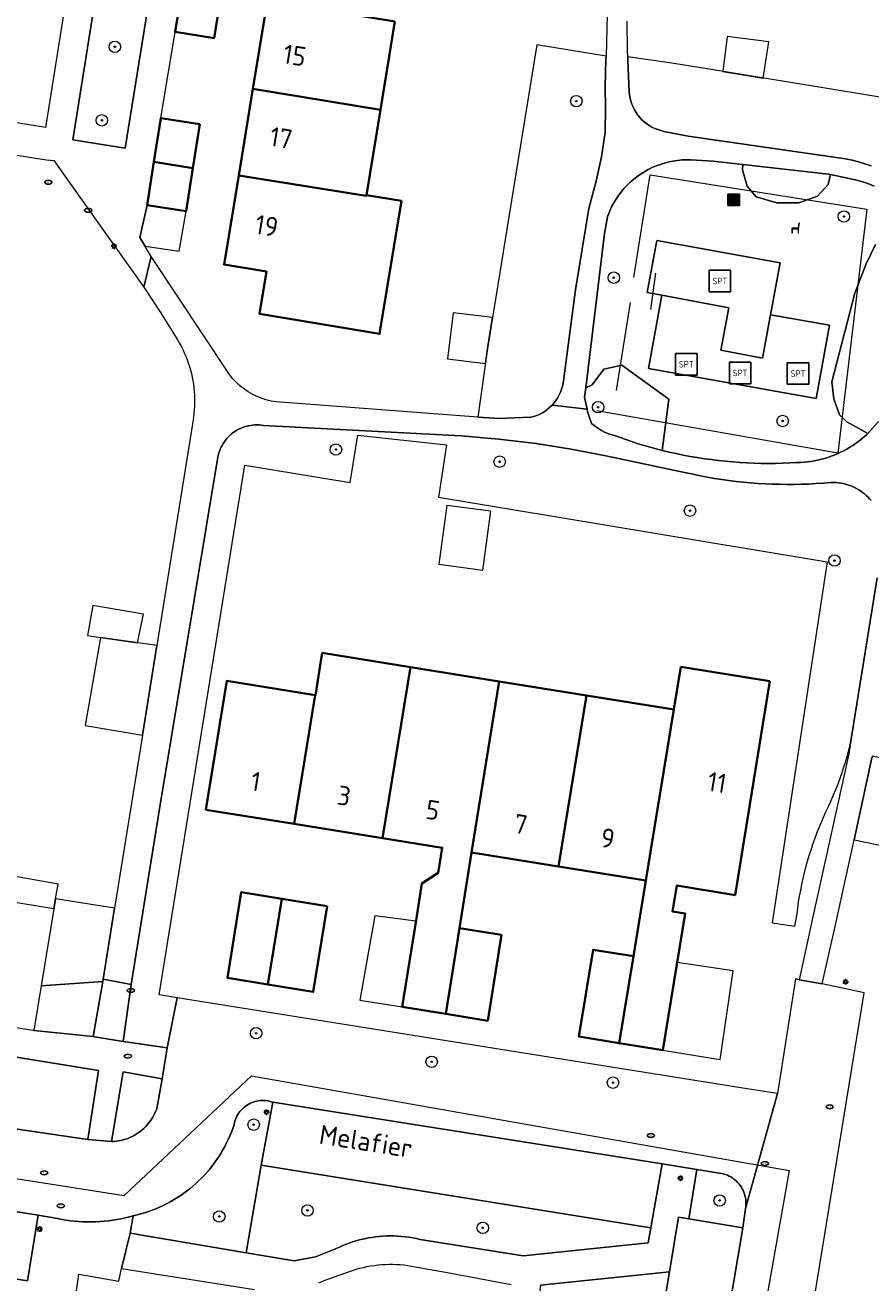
# Model space of a CAD drawing. Header units: metres. Extents: x 152610 to 160096, y 456114 to 462495.
# Tile 578 of 656: x 158559 to 158618, y 460645 to 460733. Entities that reach past the tile are written whole.
import ezdxf
from ezdxf.enums import TextEntityAlignment as Align

# ---------------------------------------------------------------- set-up
doc = ezdxf.new("R2010")
doc.units = ezdxf.units.M
doc.header["$LTSCALE"] = 0.5
doc.layers.get('0').update_dxf_attribs({"linetype": 'CONTINUOUS'})
for name, color, linetype, lineweight in [('B-PV-GR-BEPLANTING_CULTUUR_BOSPLANTSOEN-GV', 251, 'CONTINUOUS', 18), ('B-PV-GR-BEPLANTING_CULTUUR_HEESTERS-GV', 251, 'CONTINUOUS', 18), ('B-PV-GR-BEPLANTING_CULTUUR_ROOS-GV', 251, 'CONTINUOUS', 18), ('B-PV-GR-BOOM-S', 251, 'CONTINUOUS', 25), ('B-PV-IE-MEUBILAIR-S', 251, 'CONTINUOUS', 25), ('B-PV-IE-MEUBILAIR_WEGMEUBILAIR-S', 251, 'CONTINUOUS', 25), ('B-PV-IE-MEUBILAIR_WEGMEUBILAIR_AFVALBAK-S', 251, 'CONTINUOUS', 25), ('B-PV-IE-TERREINAFSCHEIDING_KUNSTMATIG_HEKWERK-G', 251, 'IE-TERREINAFSCHEIDING_KUNSTMATIG-SO', 18), ('B-PV-KW-KUNSTWERK_DUIKER-G', 251, 'CONTINUOUS', 18), ('B-PV-OG-BEBOUWING-GV', 6, 'CONTINUOUS', 35), ('B-PV-OG-BEBOUWING-T18', 1, 'CONTINUOUS', 18), ('B-PV-OG-BEBOUWING_OVERBOUWING-GV', 251, 'CONTINUOUS', 18), ('B-PV-OG-BEBOUWING_SCHUUR-GV', 251, 'CONTINUOUS', 18), ('B-PV-OG-TERREIN_BEGROEID-GV', 251, 'CONTINUOUS', 18), ('B-PV-OG-TOPOGRAFIE-T18', 1, 'CONTINUOUS', 18), ('B-PV-VH-GESLOTENVERHARDING_KUNSTSTOF-GV', 251, 'CONTINUOUS', 18), ('B-PV-VH-HALFVERHARDING_GRAVEL-GV', 251, 'CONTINUOUS', 18), ('B-PV-VH-OPENVERHARDING_BETONSTRAATSTEEN-GV', 251, 'CONTINUOUS', 18), ('B-PV-VH-OPENVERHARDING_STRAATBAKSTEEN-GV', 251, 'CONTINUOUS', 18), ('B-PV-VH-OPENVERHARDING_TEGEL-GV', 251, 'CONTINUOUS', 18)]:
    doc.layers.add(name, color=color, linetype=linetype, lineweight=lineweight)
doc.styles.add('NLCS-ISO', font='NLCS-ISO.ttf')
doc.styles.add('NLCS-ISO-M750-T18', font='NLCS-ISO.ttf', dxfattribs={"height": 1.35})
doc.linetypes.add('IE-TERREINAFSCHEIDING_KUNSTMATIG-SO', pattern='A,4,[82,NLCS.SHX,S=0.75,R=90,X=0,Y=0],4,-2', length=10)

# ---------------------------------------------------------------- blocks, each defined once
blk = doc.blocks.new('SIE-WEG_AFVALBAK-SO')
h = blk.add_hatch(color=256)
h.dxf.hatch_style = 1
h.paths.add_polyline_path([(-1.5, -1.5), (1.5, -1.5), (1.5, 1.5), (-1.5, 1.5)])
for points in [[(-2, -2), (2, -2), (2, 2), (-2, 2)], [(-1.5, -1.5), (1.5, -1.5), (1.5, 1.5), (-1.5, 1.5)]]:
    blk.add_lwpolyline(points, close=True)
blk = doc.blocks.new('SIE-MEUBILAIR_PAAL_LICHTMAST-SO')
for points in [[(-0.62, 0), (-1, 0)], [(-0.71, 0.71), (-0.44, 0.44)], [(0, 1), (0, 0.62)], [(0.44, 0.44), (0.71, 0.71)], [(1, 0), (0.62, 0)], [(-0.71, -0.71), (-0.44, -0.44)], [(0, -0.62), (0, -1)], [(0.44, -0.44), (0.71, -0.71)]]:
    blk.add_lwpolyline(points)
blk.add_circle((0, 0), 0.5)
blk = doc.blocks.new('SIE-MEUBILAIR_PUT_RIOOLPUT-SO')
blk.add_ellipse((0, 0), major_axis=(1.25, 0), ratio=0.54)
at = {"style": 'NLCS-ISO'}
blk.add_text('ri', height=0.75, dxfattribs=at).set_placement((-0.04, 0.07), align=Align.MIDDLE_CENTER)
blk = doc.blocks.new('SIE-WEG_SPEELTOESTEL-SO')
at = {"flags": 128}
blk.add_lwpolyline([(-3.75, -3.75), (3.75, -3.75), (3.75, 3.75), (-3.75, 3.75)], close=True, dxfattribs=at)
at = {"style": 'NLCS-ISO'}
blk.add_text('SPT', height=2.25, dxfattribs=at).set_placement((0, 0), align=Align.MIDDLE_CENTER)
blk = doc.blocks.new('SIE-WEG_ZITBANK-SO')
at = {"color": 0, "linetype": 'ByBlock', "lineweight": 18}
blk.add_lwpolyline([(-0.91, -1.63), (-0.91, -0.2), (1.09, -0.2), (1.09, -1.63), (1.29, -1.63), (1.29, -0.21), (1.54, 1.78), (1.33, 1.78), (1.11, 0), (-1.11, 0), (-1.11, -1.63)], close=True, dxfattribs=at)
blk = doc.blocks.new('SGR-BOOM_GBKN-SO')
at = {"linetype": 'ByBlock', "lineweight": 18}
h = blk.add_hatch(color=0, dxfattribs=at)
h.dxf.hatch_style = 1
edge = h.paths.add_edge_path()
edge.add_arc((0, 0), 0.25, 0, 360)
at = {"color": 0, "linetype": 'ByBlock', "lineweight": 18}
for radius in [2, 0.25]:
    blk.add_circle((0, 0), radius, dxfattribs=at)
at = {"color": 0, "linetype": 'ByBlock', "lineweight": 18, "style": 'NLCS-ISO'}
blk.add_attdef('SOORT', (2.5, 0), '', height=1.5, dxfattribs=at)

msp = doc.modelspace()

# ---------------------------------------------------------------- linework, layer by layer
at = {"layer": 'B-PV-GR-BEPLANTING_CULTUUR_BOSPLANTSOEN-GV', "flags": 128}
for points in [[(158599.241, 460731.162), (158594.417, 460731.957), (158592.32, 460719.079), (158591.829, 460716.063), (158590.962, 460710.741), (158590.293, 460705.956), (158591.77, 460705.844), (158593.994, 460705.946), (158594.203, 460706.002), (158594.409, 460706.073), (158594.608, 460706.159), (158594.8, 460706.259), (158594.985, 460706.374), (158595.16, 460706.501), (158595.326, 460706.641), (158595.481, 460706.793), (158595.624, 460706.956), (158595.755, 460707.13), (158595.873, 460707.312), (158595.977, 460707.502), (158596.067, 460707.7), (158596.142, 460707.904), (158596.202, 460708.112), (158596.247, 460708.325), (158596.27, 460708.492), (158597.117, 460714.848), (158598.049, 460720.522), (158598.56, 460722.434), (158598.932, 460724.145), (158599.183, 460725.855), (158599.214, 460727.503), (158599.172, 460729.067), (158599.235, 460730.927)], [(158614.778, 460722.921), (158608.794, 460723.604), (158608.764, 460723.224), (158609.095, 460722.099), (158609.726, 460721.338), (158611.176, 460720.926), (158612.712, 460720.928), (158614.007, 460721.39), (158614.763, 460722.199), (158614.908, 460722.894)], [(158603.615, 460707.208), (158600.344, 460709.58), (158599.085, 460709.307), (158598.263, 460708.209), (158597.823, 460707.987), (158597.744, 460707.345), (158597.915, 460706.515), (158597.951, 460706.341), (158598.237, 460705.507), (158598.499, 460705.299), (158598.64, 460705.198), (158598.785, 460705.103), (158598.935, 460705.014), (158599.088, 460704.933), (158599.245, 460704.859), (158599.405, 460704.793), (158599.568, 460704.734), (158599.734, 460704.682), (158599.825, 460704.657), (158601.483, 460704.094), (158603.17, 460703.625)], [(158567.867, 460689.982), (158563.931, 460690.552), (158562.873, 460684.395), (158566.862, 460683.728)], [(158564.918, 460671.633), (158560.796, 460672.283), (158559.802, 460666.214), (158564.093, 460666.514), (158564.121, 460666.678)], [(158602.358, 460649.31), (158575.162, 460653.681), (158574.118, 460647.567), (158577.462, 460647.002), (158578.943, 460647.288), (158580.351, 460647.829), (158580.396, 460647.852), (158580.632, 460647.964), (158580.871, 460648.069), (158581.114, 460648.167), (158581.359, 460648.258), (158581.607, 460648.341), (158581.858, 460648.416), (158582.11, 460648.483), (158582.365, 460648.543), (158582.621, 460648.595), (158582.879, 460648.639), (158583.138, 460648.676), (158583.398, 460648.704), (158583.659, 460648.724), (158583.92, 460648.737), (158584.181, 460648.741), (158584.443, 460648.737), (158584.704, 460648.726), (158584.965, 460648.706), (158585.225, 460648.678), (158585.484, 460648.643), (158585.742, 460648.599), (158585.998, 460648.548), (158586.253, 460648.489), (158593.458, 460647.351), (158602.192, 460648.254)], [(158600.42, 460627.036), (158603.67, 460646.228), (158594.659, 460645.301), (158594.006, 460640.58), (158594.529, 460640.535), (158595.238, 460640.266), (158595.647, 460639.404), (158596.183, 460637.377), (158596.348, 460634.607), (158596.139, 460631.287), (158595.58, 460628.749), (158594.924, 460626.417), (158597.247, 460626.021), (158597.493, 460627.512)]]:
    msp.add_lwpolyline(points, close=True, dxfattribs=at)
for points in [[(158619.074, 460728.182), (158606.452, 460730.259), (158603.986, 460730.665), (158600.762, 460731.135), (158600.77, 460730.879), (158600.865, 460728.679), (158600.886, 460728.461), (158600.923, 460728.245), (158600.975, 460728.033), (158601.043, 460727.825), (158601.126, 460727.622), (158601.223, 460727.426), (158601.334, 460727.238), (158601.459, 460727.058), (158601.597, 460726.888), (158601.747, 460726.729), (158601.907, 460726.581), (158602.079, 460726.445), (158602.26, 460726.322), (158602.449, 460726.212), (158602.646, 460726.117), (158602.849, 460726.036), (158603.058, 460725.97), (158603.272, 460725.919), (158604.984, 460725.587), (158615.967, 460724.004), (158616.421, 460723.902), (158616.871, 460723.785), (158617.317, 460723.653), (158617.758, 460723.505)], [(158618.06, 460718.007), (158617.415, 460716.657), (158616.616, 460714.603), (158615.006, 460708.423), (158615.142, 460707.22), (158615.551, 460706.115), (158616.057, 460705.616), (158617.524, 460704.816), (158618.27, 460705.652)], [(158617.755, 460700.117), (158617.648, 460700.243), (158617.534, 460700.363), (158617.414, 460700.478), (158617.289, 460700.587), (158617.159, 460700.69), (158617.025, 460700.787), (158616.885, 460700.877), (158616.742, 460700.96), (158616.594, 460701.036), (158616.443, 460701.106), (158616.289, 460701.167), (158616.133, 460701.221), (158615.973, 460701.268), (158615.812, 460701.306), (158615.649, 460701.337), (158615.485, 460701.361), (158615.319, 460701.376), (158615.154, 460701.383), (158614.988, 460701.382), (158614.937, 460701.38), (158614.902, 460701.377), (158614.397, 460701.335), (158613.891, 460701.302), (158613.385, 460701.277), (158612.879, 460701.259), (158612.372, 460701.25), (158611.865, 460701.248), (158611.358, 460701.255), (158610.852, 460701.269), (158610.345, 460701.292), (158609.839, 460701.322), (158609.334, 460701.361), (158608.829, 460701.407), (158608.326, 460701.462), (158607.823, 460701.524), (158607.321, 460701.594), (158606.82, 460701.672), (158606.32, 460701.758), (158605.822, 460701.852), (158605.326, 460701.954), (158604.831, 460702.064), (158599.227, 460703.255), (158596.805, 460703.717), (158594.368, 460704.097), (158591.749, 460704.415), (158589.12, 460704.639), (158575.313, 460705.366), (158575.166, 460705.387), (158575.019, 460705.401), (158574.87, 460705.406), (158574.722, 460705.404), (158574.574, 460705.393), (158574.427, 460705.375), (158574.281, 460705.348), (158574.137, 460705.314), (158573.994, 460705.272), (158573.854, 460705.223), (158573.718, 460705.166), (158573.584, 460705.101), (158573.454, 460705.03), (158573.328, 460704.951), (158573.206, 460704.867), (158573.089, 460704.775), (158572.978, 460704.677), (158572.872, 460704.574), (158572.771, 460704.465), (158572.677, 460704.351), (158572.588, 460704.231), (158572.507, 460704.108), (158572.432, 460703.979), (158572.364, 460703.848), (158572.303, 460703.712), (158572.25, 460703.574), (158572.204, 460703.433), (158572.166, 460703.289), (158572.136, 460703.144), (158572.115, 460703.009), (158568.05, 460678.582), (158566.085, 460666.303), (158565.527, 460662.324), (158568.601, 460661.881), (158569.293, 460665.375), (158568.046, 460665.576), (158574.025, 460702.592), (158581.371, 460701.372), (158581.914, 460704.687), (158588.099, 460704.019), (158587.538, 460700.348), (158614.673, 460695.843), (158610.852, 460670.622), (158612.431, 460670.382), (158612.581, 460671.252), (158612.633, 460671.664), (158612.692, 460672.075), (158612.759, 460672.485), (158612.833, 460672.894), (158612.914, 460673.301), (158613.003, 460673.707), (158613.099, 460674.111), (158613.202, 460674.513), (158613.312, 460674.914), (158613.429, 460675.312), (158613.554, 460675.709), (158613.685, 460676.102), (158613.824, 460676.494), (158613.97, 460676.883), (158614.122, 460677.269), (158614.282, 460677.653), (158614.448, 460678.034), (158614.621, 460678.411), (158614.799, 460678.788), (158614.97, 460679.168), (158615.134, 460679.552), (158615.292, 460679.938), (158615.442, 460680.326), (158615.586, 460680.718), (158615.723, 460681.111), (158615.853, 460681.508), (158615.976, 460681.906), (158616.092, 460682.306), (158616.201, 460682.709), (158616.284, 460683.041), (158618.163, 460694.723)]]:
    msp.add_lwpolyline(points, dxfattribs=at)
at = {"layer": 'B-PV-GR-BEPLANTING_CULTUUR_HEESTERS-GV', "flags": 128}
for points in [[(158567.819, 460738.191), (158564.161, 460738.78), (158561.998, 460725.335), (158565.655, 460724.746)], [(158619.933, 460681.799), (158617.828, 460682.253), (158617.813, 460682.156), (158616.567, 460676.42), (158618.945, 460675.928), (158619.457, 460678.971)], [(158563.426, 460662.672), (158564.093, 460666.514), (158559.802, 460666.214), (158559.291, 460663.094)], [(158575.353, 460658.2), (158575.226, 460658.201), (158575.098, 460658.195), (158574.972, 460658.18), (158574.846, 460658.157), (158574.722, 460658.126), (158574.601, 460658.088), (158574.482, 460658.043), (158574.366, 460657.989), (158574.253, 460657.929), (158574.145, 460657.862), (158574.041, 460657.788), (158573.942, 460657.707), (158573.848, 460657.621), (158573.76, 460657.529), (158573.678, 460657.432), (158573.602, 460657.329), (158573.532, 460657.222), (158573.47, 460657.111), (158573.414, 460656.996), (158573.366, 460656.878), (158573.325, 460656.758), (158573.292, 460656.634), (158573.271, 460656.534), (158573.263, 460656.509), (158573.174, 460656.248), (158573.077, 460655.99), (158572.973, 460655.734), (158572.862, 460655.482), (158572.743, 460655.233), (158572.618, 460654.988), (158572.485, 460654.746), (158572.345, 460654.508), (158572.198, 460654.275), (158572.045, 460654.045), (158571.885, 460653.821), (158571.718, 460653.601), (158571.546, 460653.386), (158571.367, 460653.176), (158571.182, 460652.971), (158570.991, 460652.772), (158570.795, 460652.578), (158570.593, 460652.391), (158570.385, 460652.209), (158570.173, 460652.033), (158569.955, 460651.863), (158569.733, 460651.7), (158569.506, 460651.543), (158569.274, 460651.394), (158569.039, 460651.25), (158568.799, 460651.114), (158568.555, 460650.984), (158568.308, 460650.862), (158568.057, 460650.747), (158567.803, 460650.64), (158567.546, 460650.539), (158567.287, 460650.447), (158567.024, 460650.361), (158566.76, 460650.284), (158566.493, 460650.214), (158566.224, 460650.152), (158566.002, 460648.938), (158574.118, 460647.567), (158575.162, 460653.681), (158575.976, 460658.076), (158575.855, 460658.116), (158575.732, 460658.149), (158575.607, 460658.174), (158575.48, 460658.191)], [(158607.432, 460653.07), (158605.572, 460653.391), (158605.013, 460649.923), (158608.789, 460649.305), (158608.973, 460650.647), (158608.993, 460650.775), (158609.005, 460650.905), (158609.008, 460651.034), (158609.004, 460651.164), (158608.992, 460651.293), (158608.972, 460651.422), (158608.944, 460651.548), (158608.908, 460651.673), (158608.865, 460651.795), (158608.814, 460651.915), (158608.756, 460652.031), (158608.691, 460652.143), (158608.619, 460652.251), (158608.54, 460652.355), (158608.456, 460652.453), (158608.365, 460652.546), (158608.269, 460652.634), (158608.168, 460652.715), (158608.062, 460652.79), (158607.951, 460652.858), (158607.837, 460652.919), (158607.719, 460652.973), (158607.598, 460653.02), (158607.474, 460653.059)]]:
    msp.add_lwpolyline(points, close=True, dxfattribs=at)
at = {"layer": 'B-PV-GR-BEPLANTING_CULTUUR_ROOS-GV', "flags": 128}
msp.add_lwpolyline([(158568.257, 460659.724), (158565.515, 460660.201), (158564.703, 460655.332), (158564.869, 460655.34), (158565.035, 460655.357), (158565.199, 460655.381), (158565.362, 460655.413), (158565.524, 460655.453), (158565.683, 460655.501), (158565.84, 460655.556), (158565.994, 460655.619), (158566.144, 460655.689), (158566.292, 460655.766), (158566.435, 460655.85), (158566.574, 460655.941), (158566.709, 460656.039), (158566.839, 460656.143), (158566.963, 460656.253), (158567.082, 460656.369), (158567.196, 460656.49), (158567.303, 460656.617), (158567.405, 460656.749), (158567.499, 460656.886), (158567.588, 460657.027), (158567.669, 460657.172), (158567.743, 460657.321), (158567.81, 460657.473), (158567.869, 460657.627)], close=True, dxfattribs=at)
at = {"layer": 'B-PV-IE-TERREINAFSCHEIDING_KUNSTMATIG_HEKWERK-G', "flags": 128}
for points in [[(158602.333, 460722.885), (158617.461, 460720.481), (158615.434, 460703.437), (158598.594, 460706.397)], [(158601.191, 460715.698), (158602.333, 460722.885)], [(158602.362, 460713.472), (158602.708, 460716.009)], [(158600.916, 460713.963), (158599.939, 460707.82)]]:
    msp.add_lwpolyline(points, dxfattribs=at)
at = {"layer": 'B-PV-KW-KUNSTWERK_DUIKER-G', "flags": 128}
msp.add_lwpolyline([(158500, 460661.864), (158565.585, 460651.565), (158574.478, 460659.926), (158612.035, 460653.319), (158607.711, 460628.825), (158629.942, 460625.099)], dxfattribs=at)
at = {"layer": 'B-PV-OG-BEBOUWING-GV', "flags": 128}
for points in [[(158572.387, 460735.591), (158569.665, 460736.04), (158569.146, 460732.882), (158571.869, 460732.435), (158572.274, 460734.901)], [(158584.494, 460733.594), (158575.59, 460735.063), (158575.478, 460734.378), (158574.58, 460728.89), (158583.484, 460727.425)], [(158583.484, 460727.425), (158574.58, 460728.89), (158573.591, 460722.841), (158582.501, 460721.418), (158582.509, 460721.465)], [(158570.872, 460726.418), (158568.146, 460726.845), (158567.666, 460723.787), (158570.391, 460723.352)], [(158570.391, 460723.352), (158567.666, 460723.787), (158567.192, 460720.768), (158569.918, 460720.341)], [(158582.501, 460721.418), (158573.591, 460722.841), (158572.572, 460716.611), (158575.531, 460716.118), (158575.047, 460713.158), (158583.434, 460711.761), (158584.955, 460721.057), (158582.509, 460721.465)], [(158585.594, 460688.485), (158579.423, 460689.481), (158578.945, 460686.52), (158578.938, 460686.521), (158577.465, 460677.525), (158583.634, 460676.529)], [(158591.775, 460687.487), (158585.594, 460688.485), (158583.634, 460676.529), (158587.801, 460675.856), (158587.521, 460674.108), (158586.39, 460673.375), (158585.999, 460670.934), (158585.006, 460664.735), (158588.05, 460664.248), (158589.01, 460670.248), (158589.013, 460670.248), (158589.858, 460675.524)], [(158604.468, 460688.499), (158603.984, 460685.513), (158602.374, 460675.714), (158602.02, 460673.562), (158601.153, 460668.282), (158600.155, 460662.205), (158603.217, 460661.707), (158604.77, 460671.264), (158603.882, 460671.408), (158604.175, 460673.214), (158608.256, 460672.555), (158610.186, 460684.508), (158610.67, 460687.494)], [(158578.938, 460686.521), (158572.757, 460687.519), (158571.304, 460678.519), (158577.465, 460677.525)], [(158597.866, 460686.504), (158591.775, 460687.487), (158589.858, 460675.524), (158595.916, 460674.547)], [(158603.984, 460685.513), (158597.866, 460686.504), (158595.916, 460674.547), (158602.02, 460673.562), (158602.374, 460675.714)], [(158576.609, 460672.303), (158573.774, 460672.762), (158572.803, 460666.761), (158575.627, 460666.304)], [(158579.774, 460671.791), (158576.609, 460672.303), (158575.627, 460666.304), (158578.802, 460665.79)], [(158591.944, 460669.778), (158589.013, 460670.248), (158589.01, 460670.248), (158588.05, 460664.248), (158590.983, 460663.778)], [(158601.153, 460668.282), (158598.331, 460668.74), (158597.343, 460662.662), (158600.155, 460662.205)]]:
    msp.add_lwpolyline(points, close=True, dxfattribs=at)
at = {"layer": 'B-PV-OG-BEBOUWING_OVERBOUWING-GV', "flags": 128}
for points in [[(158569.918, 460720.341), (158567.192, 460720.768), (158566.697, 460718.499), (158567.049, 460717.904), (158569.429, 460717.542)], [(158585.967, 460670.731), (158583.105, 460671.107), (158582.042, 460665.209), (158585.006, 460664.735)], [(158608.129, 460667.252), (158604.213, 460667.839), (158603.217, 460661.707), (158607.213, 460661.068)]]:
    msp.add_lwpolyline(points, close=True, dxfattribs=at)
at = {"layer": 'B-PV-OG-BEBOUWING_SCHUUR-GV', "flags": 128}
for points in [[(158610.609, 460732.172), (158607.704, 460732.541), (158607.395, 460730.104), (158610.219, 460729.639)], [(158591.314, 460712.902), (158588.563, 460713.246), (158588.161, 460710.031), (158590.816, 460709.699), (158590.962, 460710.741)], [(158591.201, 460699.368), (158588.117, 460699.784), (158587.562, 460695.678), (158590.646, 460695.262)], [(158566.943, 460692.189), (158563.412, 460692.795), (158563.026, 460690.683), (158563.931, 460690.552), (158566.534, 460690.175)], [(158560.993, 460673.321), (158557.75, 460673.904), (158557.399, 460672.151), (158560.686, 460671.609), (158560.796, 460672.283)]]:
    msp.add_lwpolyline(points, close=True, dxfattribs=at)
at = {"layer": 'B-PV-OG-TERREIN_BEGROEID-GV', "flags": 128}
msp.add_lwpolyline([(158617.958, 460722.095), (158617.641, 460722.225), (158617.319, 460722.339), (158616.991, 460722.439), (158616.659, 460722.523), (158616.629, 460722.53), (158614.908, 460722.894), (158614.763, 460722.199), (158614.007, 460721.39), (158612.712, 460720.928), (158611.176, 460720.926), (158609.726, 460721.338), (158609.095, 460722.099), (158608.764, 460723.224), (158608.794, 460723.604), (158606.732, 460723.839), (158605.164, 460723.93), (158604.855, 460723.933), (158604.546, 460723.919), (158604.239, 460723.889), (158603.933, 460723.843), (158603.63, 460723.782), (158603.331, 460723.705), (158603.036, 460723.612), (158602.747, 460723.505), (158602.463, 460723.382), (158602.186, 460723.245), (158601.916, 460723.094), (158601.655, 460722.93), (158601.402, 460722.751), (158601.159, 460722.56), (158600.927, 460722.357), (158600.705, 460722.142), (158600.494, 460721.916), (158600.296, 460721.679), (158600.11, 460721.432), (158599.937, 460721.176), (158599.777, 460720.912), (158599.632, 460720.639), (158599.501, 460720.359), (158599.384, 460720.073), (158599.378, 460720.057), (158599.144, 460718.77), (158597.823, 460707.987), (158598.263, 460708.209), (158599.085, 460709.307), (158600.344, 460709.58), (158603.615, 460707.208), (158603.17, 460703.625), (158603.655, 460703.509), (158604.142, 460703.401), (158604.63, 460703.301), (158605.12, 460703.209), (158605.611, 460703.124), (158606.104, 460703.047), (158606.598, 460702.979), (158607.093, 460702.918), (158607.588, 460702.865), (158608.085, 460702.82), (158608.582, 460702.783), (158609.08, 460702.755), (158609.578, 460702.734), (158610.076, 460702.721), (158610.575, 460702.716), (158611.073, 460702.719), (158611.572, 460702.73), (158612.07, 460702.749), (158612.568, 460702.776), (158612.583, 460702.777), (158612.825, 460702.785), (158613.067, 460702.802), (158613.308, 460702.826), (158613.547, 460702.858), (158613.786, 460702.899), (158614.023, 460702.947), (158614.259, 460703.003), (158614.493, 460703.066), (158614.724, 460703.137), (158614.953, 460703.216), (158615.179, 460703.303), (158615.402, 460703.397), (158615.622, 460703.498), (158615.839, 460703.606), (158616.052, 460703.722), (158616.261, 460703.844), (158616.465, 460703.973), (158616.666, 460704.109), (158616.861, 460704.252), (158617.052, 460704.401), (158617.238, 460704.556), (158617.419, 460704.717), (158617.524, 460704.816), (158616.057, 460705.616), (158615.551, 460706.115), (158615.142, 460707.22), (158615.006, 460708.423), (158616.616, 460714.603), (158617.415, 460716.657), (158618.06, 460718.007)], dxfattribs=at)
for points in [[(158602.116, 460714.655), (158602.783, 460718.292), (158611.394, 460716.721), (158610.727, 460713.109), (158614.841, 460712.373), (158613.925, 460707.259), (158602.212, 460709.353), (158603.128, 460714.467)], [(158607.826, 460713.597), (158603.128, 460714.467), (158602.212, 460709.353), (158613.925, 460707.259), (158614.841, 460712.373), (158610.727, 460713.109), (158610.166, 460710.075), (158607.257, 460710.633)]]:
    msp.add_lwpolyline(points, close=True, dxfattribs=at)
at = {"layer": 'B-PV-VH-GESLOTENVERHARDING_KUNSTSTOF-GV', "flags": 128}
msp.add_lwpolyline([(158611.394, 460716.721), (158602.783, 460718.292), (158602.116, 460714.655), (158603.128, 460714.467), (158607.826, 460713.597), (158607.257, 460710.633), (158610.166, 460710.075), (158610.727, 460713.109)], close=True, dxfattribs=at)
at = {"layer": 'B-PV-VH-HALFVERHARDING_GRAVEL-GV', "flags": 128}
for points in [[(158599.387, 460736.961), (158599.241, 460731.162), (158599.235, 460730.927), (158599.172, 460729.067), (158599.214, 460727.503), (158599.183, 460725.855), (158598.932, 460724.145), (158598.56, 460722.434), (158598.049, 460720.522), (158597.117, 460714.848), (158596.27, 460708.492), (158596.247, 460708.325), (158596.202, 460708.112), (158596.142, 460707.904), (158596.067, 460707.7), (158595.977, 460707.502), (158595.873, 460707.312), (158595.755, 460707.13), (158595.624, 460706.956), (158595.481, 460706.793), (158597.915, 460706.515), (158597.744, 460707.345), (158597.823, 460707.987), (158599.144, 460718.77), (158599.378, 460720.057), (158599.384, 460720.073), (158599.501, 460720.359), (158599.632, 460720.639), (158599.777, 460720.912), (158599.937, 460721.176), (158600.11, 460721.432), (158600.296, 460721.679), (158600.494, 460721.916), (158600.705, 460722.142), (158600.927, 460722.357), (158601.159, 460722.56), (158601.402, 460722.751), (158601.655, 460722.93), (158601.916, 460723.094), (158602.186, 460723.245), (158602.463, 460723.382), (158602.747, 460723.505), (158603.036, 460723.612), (158603.331, 460723.705), (158603.63, 460723.782), (158603.933, 460723.843), (158604.239, 460723.889), (158604.546, 460723.919), (158604.855, 460723.933), (158605.164, 460723.93), (158606.732, 460723.839), (158608.794, 460723.604), (158614.778, 460722.921), (158614.908, 460722.894), (158616.629, 460722.53), (158616.659, 460722.523), (158616.991, 460722.439), (158617.319, 460722.339), (158617.641, 460722.225), (158617.958, 460722.095)], [(158617.758, 460723.505), (158617.317, 460723.653), (158616.871, 460723.785), (158616.421, 460723.902), (158615.967, 460724.004), (158604.984, 460725.587), (158603.272, 460725.919), (158603.058, 460725.97), (158602.849, 460726.036), (158602.646, 460726.117), (158602.449, 460726.212), (158602.26, 460726.322), (158602.079, 460726.445), (158601.907, 460726.581), (158601.747, 460726.729), (158601.597, 460726.888), (158601.459, 460727.058), (158601.334, 460727.238), (158601.223, 460727.426), (158601.126, 460727.622), (158601.043, 460727.825), (158600.975, 460728.033), (158600.923, 460728.245), (158600.886, 460728.461), (158600.865, 460728.679), (158600.77, 460730.879), (158600.762, 460731.135), (158600.748, 460731.563), (158600.733, 460732.246), (158600.727, 460732.93), (158600.728, 460733.614)], [(158618.27, 460705.652), (158617.524, 460704.816), (158617.419, 460704.717), (158617.238, 460704.556), (158617.052, 460704.401), (158616.861, 460704.252), (158616.666, 460704.109), (158616.465, 460703.973), (158616.261, 460703.844), (158616.052, 460703.722), (158615.839, 460703.606), (158615.622, 460703.498), (158615.402, 460703.397), (158615.179, 460703.303), (158614.953, 460703.216), (158614.724, 460703.137), (158614.493, 460703.066), (158614.259, 460703.003), (158614.023, 460702.947), (158613.786, 460702.899), (158613.547, 460702.858), (158613.308, 460702.826), (158613.067, 460702.802), (158612.825, 460702.785), (158612.583, 460702.777), (158612.568, 460702.776), (158612.07, 460702.749), (158611.572, 460702.73), (158611.073, 460702.719), (158610.575, 460702.716), (158610.076, 460702.721), (158609.578, 460702.734), (158609.08, 460702.755), (158608.582, 460702.783), (158608.085, 460702.82), (158607.588, 460702.865), (158607.093, 460702.918), (158606.598, 460702.979), (158606.104, 460703.047), (158605.611, 460703.124), (158605.12, 460703.209), (158604.63, 460703.301), (158604.142, 460703.401), (158603.655, 460703.509), (158603.17, 460703.625), (158601.483, 460704.094), (158599.825, 460704.657), (158599.734, 460704.682), (158599.568, 460704.734), (158599.405, 460704.793), (158599.245, 460704.859), (158599.088, 460704.933), (158598.935, 460705.014), (158598.785, 460705.103), (158598.64, 460705.198), (158598.499, 460705.299), (158598.237, 460705.507), (158597.951, 460706.341), (158597.915, 460706.515), (158595.481, 460706.793), (158595.326, 460706.641), (158595.16, 460706.501), (158594.985, 460706.374), (158594.8, 460706.259), (158594.608, 460706.159), (158594.409, 460706.073), (158594.203, 460706.002), (158593.994, 460705.946), (158591.77, 460705.844), (158590.293, 460705.956), (158576.495, 460706.998), (158576.211, 460707.019), (158576.05, 460707.041), (158575.859, 460707.075), (158575.669, 460707.116), (158575.481, 460707.166), (158575.295, 460707.223), (158575.111, 460707.287), (158574.931, 460707.359), (158574.753, 460707.439), (158574.579, 460707.525), (158574.409, 460707.619), (158574.242, 460707.72), (158574.08, 460707.827), (158573.922, 460707.941), (158573.77, 460708.062), (158573.622, 460708.188), (158573.48, 460708.321), (158573.343, 460708.459), (158573.212, 460708.603), (158573.087, 460708.752), (158572.968, 460708.906), (158572.856, 460709.065), (158571.025, 460711.832), (158569.512, 460714.119), (158567.476, 460717.184), (158566.963, 460715.022), (158568.132, 460713.267), (158569.176, 460711.576), (158569.313, 460711.359), (158569.443, 460711.139), (158569.566, 460710.914), (158569.682, 460710.685), (158569.79, 460710.453), (158569.892, 460710.218), (158569.986, 460709.98), (158570.072, 460709.739), (158570.151, 460709.495), (158570.223, 460709.249), (158570.286, 460709.001), (158570.342, 460708.751), (158570.39, 460708.499), (158570.43, 460708.246), (158570.462, 460707.992), (158570.487, 460707.737), (158570.503, 460707.482), (158570.511, 460707.226), (158570.511, 460706.969), (158570.504, 460706.713), (158570.488, 460706.458), (158570.464, 460706.203), (158570.433, 460705.948), (158570.403, 460705.754), (158567.867, 460689.982), (158566.862, 460683.728), (158564.918, 460671.633), (158564.121, 460666.678), (158566.085, 460666.303), (158568.05, 460678.582), (158572.115, 460703.009), (158572.136, 460703.144), (158572.166, 460703.289), (158572.204, 460703.433), (158572.25, 460703.574), (158572.303, 460703.712), (158572.364, 460703.848), (158572.432, 460703.979), (158572.507, 460704.108), (158572.588, 460704.231), (158572.677, 460704.351), (158572.771, 460704.465), (158572.872, 460704.574), (158572.978, 460704.677), (158573.089, 460704.775), (158573.206, 460704.867), (158573.328, 460704.951), (158573.454, 460705.03), (158573.584, 460705.101), (158573.718, 460705.166), (158573.854, 460705.223), (158573.994, 460705.272), (158574.137, 460705.314), (158574.281, 460705.348), (158574.427, 460705.375), (158574.574, 460705.393), (158574.722, 460705.404), (158574.87, 460705.406), (158575.019, 460705.401), (158575.166, 460705.387), (158575.313, 460705.366), (158589.12, 460704.639), (158591.749, 460704.415), (158594.368, 460704.097), (158596.805, 460703.717), (158599.227, 460703.255), (158604.831, 460702.064), (158605.326, 460701.954), (158605.822, 460701.852), (158606.32, 460701.758), (158606.82, 460701.672), (158607.321, 460701.594), (158607.823, 460701.524), (158608.326, 460701.462), (158608.829, 460701.407), (158609.334, 460701.361), (158609.839, 460701.322), (158610.345, 460701.292), (158610.852, 460701.269), (158611.358, 460701.255), (158611.865, 460701.248), (158612.372, 460701.25), (158612.879, 460701.259), (158613.385, 460701.277), (158613.891, 460701.302), (158614.397, 460701.335), (158614.902, 460701.377), (158614.937, 460701.38), (158614.988, 460701.382), (158615.154, 460701.383), (158615.319, 460701.376), (158615.485, 460701.361), (158615.649, 460701.337), (158615.812, 460701.306), (158615.973, 460701.268), (158616.133, 460701.221), (158616.289, 460701.167), (158616.443, 460701.106), (158616.594, 460701.036), (158616.742, 460700.96), (158616.885, 460700.877), (158617.025, 460700.787), (158617.159, 460700.69), (158617.289, 460700.587), (158617.414, 460700.478), (158617.534, 460700.363), (158617.648, 460700.243), (158617.755, 460700.117)]]:
    msp.add_lwpolyline(points, dxfattribs=at)
at = {"layer": 'B-PV-VH-OPENVERHARDING_BETONSTRAATSTEEN-GV', "flags": 128}
msp.add_lwpolyline([(158561.998, 460725.335), (158564.161, 460738.78), (158567.819, 460738.191), (158565.655, 460724.746)], close=True, dxfattribs=at)
for points in [[(158561.363, 460734.082), (158560.405, 460728.065), (158560.105, 460726.18), (158552.352, 460727.443), (158549.692, 460727.876), (158549.332, 460725.49), (158541.644, 460726.736), (158541.52, 460724.489), (158551.776, 460722.89), (158552.123, 460725.192), (158560.165, 460723.936), (158560.688, 460723.875), (158563.641, 460719.709), (158566.963, 460715.022), (158567.476, 460717.184), (158566.697, 460718.499), (158567.192, 460720.768), (158567.666, 460723.787), (158568.146, 460726.845), (158569.146, 460732.882), (158569.665, 460736.04)], [(158613.81, 460644.587), (158617.275, 460665.733), (158614.334, 460666.344), (158612.722, 460666.644), (158612.467, 460666.692), (158611.205, 460658.691), (158608.973, 460650.647), (158608.789, 460649.305), (158604.901, 460626.238)], [(158552.672, 460651.284), (158559.582, 460650.184), (158560.948, 460649.945), (158561.24, 460649.889), (158561.534, 460649.841), (158561.828, 460649.802), (158562.124, 460649.77), (158562.421, 460649.746), (158562.718, 460649.729), (158563.015, 460649.722), (158563.312, 460649.722), (158563.61, 460649.729), (158563.907, 460649.745), (158564.203, 460649.769), (158564.499, 460649.801), (158564.794, 460649.841), (158565.087, 460649.889), (158565.379, 460649.944), (158565.67, 460650.008), (158565.959, 460650.079), (158566.224, 460650.152), (158566.493, 460650.214), (158566.76, 460650.284), (158567.024, 460650.361), (158567.287, 460650.447), (158567.546, 460650.539), (158567.803, 460650.64), (158568.057, 460650.747), (158568.308, 460650.862), (158568.555, 460650.984), (158568.799, 460651.114), (158569.039, 460651.25), (158569.274, 460651.394), (158569.506, 460651.543), (158569.733, 460651.7), (158569.955, 460651.863), (158570.173, 460652.033), (158570.385, 460652.209), (158570.593, 460652.391), (158570.795, 460652.578), (158570.991, 460652.772), (158571.182, 460652.971), (158571.367, 460653.176), (158571.546, 460653.386), (158571.718, 460653.601), (158571.885, 460653.821), (158572.045, 460654.045), (158572.198, 460654.275), (158572.345, 460654.508), (158572.485, 460654.746), (158572.618, 460654.988), (158572.743, 460655.233), (158572.862, 460655.482), (158572.973, 460655.734), (158573.077, 460655.99), (158573.174, 460656.248), (158573.263, 460656.509), (158573.271, 460656.534), (158573.292, 460656.634), (158573.325, 460656.758), (158573.366, 460656.878), (158573.414, 460656.996), (158573.47, 460657.111), (158573.532, 460657.222), (158573.602, 460657.329), (158573.678, 460657.432), (158573.76, 460657.529), (158573.848, 460657.621), (158573.942, 460657.707), (158574.041, 460657.788), (158574.145, 460657.862), (158574.253, 460657.929), (158574.366, 460657.989), (158574.482, 460658.043), (158574.601, 460658.088), (158574.722, 460658.126), (158574.846, 460658.157), (158574.972, 460658.18), (158575.098, 460658.195), (158575.226, 460658.201), (158575.353, 460658.2), (158575.48, 460658.191), (158575.607, 460658.174), (158575.732, 460658.149), (158575.855, 460658.116), (158575.976, 460658.076), (158603.159, 460653.777), (158605.572, 460653.391), (158607.432, 460653.07), (158607.474, 460653.059), (158607.598, 460653.02), (158607.719, 460652.973), (158607.837, 460652.919), (158607.951, 460652.858), (158608.062, 460652.79), (158608.168, 460652.715), (158608.269, 460652.634), (158608.365, 460652.546), (158608.456, 460652.453), (158608.54, 460652.355), (158608.619, 460652.251), (158608.691, 460652.143), (158608.756, 460652.031), (158608.814, 460651.915), (158608.865, 460651.795), (158608.908, 460651.673), (158608.944, 460651.548), (158608.972, 460651.422), (158608.992, 460651.293), (158609.004, 460651.164), (158609.008, 460651.034), (158609.005, 460650.905), (158608.993, 460650.775), (158608.973, 460650.647), (158611.205, 460658.691), (158609.095, 460659.026), (158569.293, 460665.375), (158568.601, 460661.881), (158568.257, 460659.724), (158567.869, 460657.627), (158567.81, 460657.473), (158567.743, 460657.321), (158567.669, 460657.172), (158567.588, 460657.027), (158567.499, 460656.886), (158567.405, 460656.749), (158567.303, 460656.617), (158567.196, 460656.49), (158567.082, 460656.369), (158566.963, 460656.253), (158566.839, 460656.143), (158566.709, 460656.039), (158566.574, 460655.941), (158566.435, 460655.85), (158566.292, 460655.766), (158566.144, 460655.689), (158565.994, 460655.619), (158565.84, 460655.556), (158565.683, 460655.501), (158565.524, 460655.453), (158565.362, 460655.413), (158565.199, 460655.381), (158565.035, 460655.357), (158564.869, 460655.34), (158564.703, 460655.332), (158563.059, 460655.47), (158553.664, 460656.85)]]:
    msp.add_lwpolyline(points, dxfattribs=at)
at = {"layer": 'B-PV-VH-OPENVERHARDING_STRAATBAKSTEEN-GV', "flags": 128}
msp.add_lwpolyline([(158618.163, 460694.723), (158616.284, 460683.041), (158616.186, 460682.431), (158613.644, 460670.832), (158612.722, 460666.644), (158614.334, 460666.344), (158615.249, 460670.349), (158616.567, 460676.42), (158617.813, 460682.156)], dxfattribs=at)
msp.add_lwpolyline([(158566.085, 460666.303), (158564.121, 460666.678), (158564.093, 460666.514), (158563.426, 460662.672), (158563.511, 460662.658), (158565.527, 460662.324)], close=True, dxfattribs=at)
at = {"layer": 'B-PV-VH-OPENVERHARDING_TEGEL-GV', "flags": 128}
for points in [[(158554.469, 460661.818), (158563.791, 460660.301), (158563.059, 460655.47), (158564.703, 460655.332), (158565.515, 460660.201), (158568.257, 460659.724), (158568.601, 460661.881), (158565.527, 460662.324), (158563.511, 460662.658), (158563.426, 460662.672), (158559.291, 460663.094), (158559.215, 460663.102), (158532.232, 460667.477)], [(158594.659, 460645.301), (158603.67, 460646.228), (158604.291, 460650.049), (158605.013, 460649.923), (158605.572, 460653.391), (158603.159, 460653.777), (158602.358, 460649.31), (158602.192, 460648.254), (158593.458, 460647.351), (158586.253, 460648.489), (158585.998, 460648.548), (158585.742, 460648.599), (158585.484, 460648.643), (158585.225, 460648.678), (158584.965, 460648.706), (158584.704, 460648.726), (158584.443, 460648.737), (158584.181, 460648.741), (158583.92, 460648.737), (158583.659, 460648.724), (158583.398, 460648.704), (158583.138, 460648.676), (158582.879, 460648.639), (158582.621, 460648.595), (158582.365, 460648.543), (158582.11, 460648.483), (158581.858, 460648.416), (158581.607, 460648.341), (158581.359, 460648.258), (158581.114, 460648.167), (158580.871, 460648.069), (158580.632, 460647.964), (158580.396, 460647.852), (158580.351, 460647.829), (158578.943, 460647.288), (158577.462, 460647.002), (158574.118, 460647.567), (158566.002, 460648.938), (158565.397, 460646.452), (158574.7, 460645.002)], [(158562.268, 460644.908), (158562.427, 460646.076), (158565.231, 460645.573), (158565.397, 460646.452), (158566.002, 460648.938), (158566.224, 460650.152), (158565.959, 460650.079), (158565.67, 460650.008), (158565.379, 460649.944), (158565.087, 460649.889), (158564.794, 460649.841), (158564.499, 460649.801), (158564.203, 460649.769), (158563.907, 460649.745), (158563.61, 460649.729), (158563.312, 460649.722), (158563.015, 460649.722), (158562.718, 460649.729), (158562.421, 460649.746), (158562.124, 460649.77), (158561.828, 460649.802), (158561.534, 460649.841), (158561.24, 460649.889), (158560.948, 460649.945), (158559.582, 460650.184), (158558.832, 460645.596), (158551.915, 460646.69)], [(158579.193, 460645.455), (158579.412, 460645.556), (158579.554, 460645.626), (158581.404, 460646.279), (158581.543, 460646.327), (158581.791, 460646.405), (158582.042, 460646.476), (158582.294, 460646.538), (158582.548, 460646.593), (158582.804, 460646.641), (158583.061, 460646.68), (158583.319, 460646.712), (158583.578, 460646.735), (158583.837, 460646.751), (158584.097, 460646.758), (158584.357, 460646.757), (158584.617, 460646.749), (158584.877, 460646.733), (158585.136, 460646.708), (158585.394, 460646.676), (158585.65, 460646.635), (158585.906, 460646.587), (158588.024, 460646.196), (158592.611, 460645.348)]]:
    msp.add_lwpolyline(points, dxfattribs=at)
for points in [[(158563.791, 460660.301), (158554.469, 460661.818), (158553.664, 460656.85), (158563.059, 460655.47)], [(158603.159, 460653.777), (158575.976, 460658.076), (158575.162, 460653.681), (158602.358, 460649.31)], [(158559.582, 460650.184), (158552.672, 460651.284), (158551.915, 460646.69), (158558.832, 460645.596)], [(158605.013, 460649.923), (158604.291, 460650.049), (158603.67, 460646.228), (158600.42, 460627.036), (158604.901, 460626.238), (158608.789, 460649.305)]]:
    msp.add_lwpolyline(points, close=True, dxfattribs=at)

# ---------------------------------------------------------------- block references
at = {"layer": 'B-PV-GR-BOOM-S', "xscale": 0.2, "yscale": 0.2, "zscale": 0.2}
for p in [(158564.941, 460731.827), (158597.17, 460728.024), (158564.039, 460726.685), (158615.852, 460719.967), (158599.784, 460715.693), (158598.69, 460706.645), (158611.575, 460705.68), (158580.381, 460703.681), (158591.811, 460702.835), (158605.103, 460699.414), (158615.195, 460695.928), (158574.805, 460662.899), (158587.066, 460660.909), (158599.731, 460659.448), (158574.637, 460656.516), (158607.177, 460651.217), (158578.395, 460650.522), (158572.234, 460650.099), (158590.637, 460649.307)]:
    msp.add_blockref('SGR-BOOM_GBKN-SO', p, dxfattribs=at)
at = {"layer": 'B-PV-IE-MEUBILAIR-S', "xscale": 0.2, "yscale": 0.2, "zscale": 0.2}
for name, p in [('SIE-MEUBILAIR_PUT_RIOOLPUT-SO', (158560.299, 460722.361)), ('SIE-MEUBILAIR_PUT_RIOOLPUT-SO', (158563.079, 460720.403)), ('SIE-MEUBILAIR_PAAL_LICHTMAST-SO', (158564.883, 460717.886)), ('SIE-MEUBILAIR_PAAL_LICHTMAST-SO', (158615.967, 460666.501)), ('SIE-MEUBILAIR_PUT_RIOOLPUT-SO', (158566.056, 460665.888)), ('SIE-MEUBILAIR_PUT_RIOOLPUT-SO', (158565.852, 460661.297)), ('SIE-MEUBILAIR_PUT_RIOOLPUT-SO', (158614.855, 460657.758)), ('SIE-MEUBILAIR_PAAL_LICHTMAST-SO', (158575.536, 460657.379)), ('SIE-MEUBILAIR_PUT_RIOOLPUT-SO', (158602.378, 460655.755)), ('SIE-MEUBILAIR_PUT_RIOOLPUT-SO', (158560.001, 460653.15)), ('SIE-MEUBILAIR_PUT_RIOOLPUT-SO', (158610.326, 460653.798)), ('SIE-MEUBILAIR_PAAL_LICHTMAST-SO', (158604.432, 460652.772)), ('SIE-MEUBILAIR_PUT_RIOOLPUT-SO', (158561.169, 460650.842)), ('SIE-MEUBILAIR_PAAL_LICHTMAST-SO', (158559.693, 460649.217))]:
    msp.add_blockref(name, p, dxfattribs=at)
at = {"layer": 'B-PV-IE-MEUBILAIR_WEGMEUBILAIR-S', "xscale": 0.2, "yscale": 0.2, "zscale": 0.2}
for name, p in [('SIE-WEG_ZITBANK-SO', (158612.433, 460719.155)), ('SIE-WEG_SPEELTOESTEL-SO', (158607.191, 460715.462)), ('SIE-WEG_SPEELTOESTEL-SO', (158604.845, 460709.639)), ('SIE-WEG_SPEELTOESTEL-SO', (158608.602, 460709.035)), ('SIE-WEG_SPEELTOESTEL-SO', (158612.647, 460708.993))]:
    msp.add_blockref(name, p, dxfattribs=at)
at = {"layer": 'B-PV-IE-MEUBILAIR_WEGMEUBILAIR_AFVALBAK-S', "xscale": 0.2, "yscale": 0.2, "zscale": 0.2}
msp.add_blockref('SIE-WEG_AFVALBAK-SO', (158608.156, 460721.129), dxfattribs=at)

# ---------------------------------------------------------------- texts
at = {"layer": 'B-PV-OG-BEBOUWING-T18', "style": 'NLCS-ISO-M750-T18'}
for s, rotation, p in [('15', 350.7, (158577.496, 460731.23)), ('17', 350.7, (158576.553, 460725.462)), ('19', 350.7, (158575.549, 460719.322)), ('1', 350.8, (158574.783, 460680.49)), ('11', 350.8, (158606.995, 460680.423)), ('3', 350.8, (158580.948, 460679.495)), ('5', 350.9, (158587.143, 460678.497)), ('7', 350.8, (158593.285, 460677.504)), ('9', 350.8, (158599.365, 460676.523))]:
    msp.add_text(s, height=1.35, rotation=rotation, dxfattribs=at).set_placement(p, align=Align.MIDDLE)
at = {"layer": 'B-PV-OG-TOPOGRAFIE-T18', "style": 'NLCS-ISO-M750-T18'}
msp.add_text('Melafier', height=1.35, rotation=351, dxfattribs=at).set_placement((158582.484, 460655.354), align=Align.MIDDLE)

doc.saveas('drawing.dxf')
